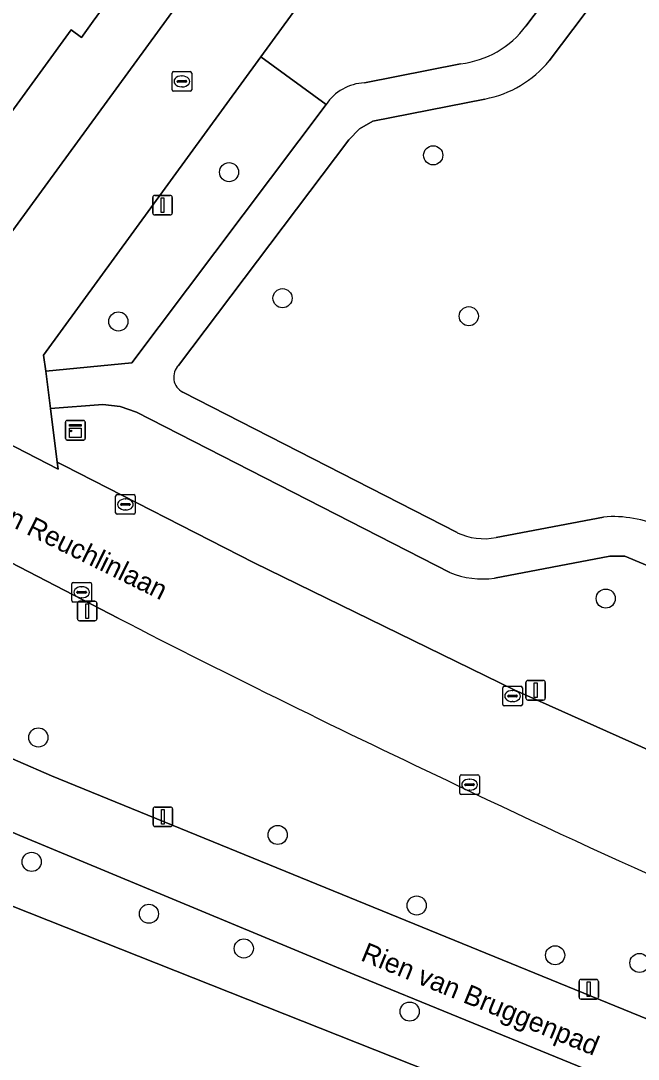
# Model space of a CAD drawing. Extents: x 157320 to 158835, y 386650 to 388491.
# Drawn here: x 158132.8 to 158164.4, y 387340.9 to 387394 of the extents above; entities that cross this region are included whole.
import ezdxf

# ---------------------------------------------------------------- set-up
doc = ezdxf.new("R2010")
doc.units = 0
for name, color, linetype in [('IMGEO_Berm_groen', 7, 'Continuous'), ('IMGEO_Boom', 7, 'Continuous'), ('IMGEO_Erf', 7, 'Continuous'), ('IMGEO_Fietspad_gesloten', 7, 'Continuous'), ('IMGEO_Groenvoorziening', 7, 'Continuous'), ('IMGEO_Kast', 7, 'Continuous'), ('IMGEO_Kolk', 7, 'Continuous'), ('IMGEO_Lichtmast', 7, 'Continuous'), ('IMGEO_Openbare_ruimte_label', 7, 'Continuous'), ('IMGEO_Pand', 7, 'Continuous'), ('IMGEO_Rijbaan_lokaal_gesloten', 7, 'Continuous'), ('IMGEO_Rijbaan_lokaal_open', 7, 'Continuous'), ('IMGEO_Voetpad_halfverhard', 7, 'Continuous')]:
    doc.layers.add(name, color=color, linetype=linetype)

msp = doc.modelspace()

# ---------------------------------------------------------------- linework, layer by layer
at = {"layer": 'IMGEO_Berm_groen'}
for points in [[(158075.144, 387386.54), (158119.198, 387362.166), (158123.042, 387360.263), (158125.75, 387359.161), (158134.371, 387355.421), (158178.012, 387337.588), (158179.732, 387341.242)], [(158056.488, 387380.738), (158058.078, 387382.099), (158062.384, 387385.787), (158070.149, 387381.518), (158123.02, 387352.451), (158153.68, 387340.292), (158154.831, 387336.882)], [(158137.775, 387363.473), (158095.958, 387385.157)], [(158175.392, 387331.961), (158176.498, 387334.345), (158149.829, 387345.265), (158132.741, 387352.366), (158124.471, 387355.87)]]:
    msp.add_lwpolyline(points, dxfattribs=at)
for centre, radius, start, end in [((158400.143, 387873.957), 573.961, 242.798733, 244.728603), ((158331.565, 387722.313), 407.562, 244.34565, 248.08065)]:
    msp.add_arc(centre, radius, start, end, dxfattribs=at)
at = {"layer": 'IMGEO_Boom'}
for centre in [(158153.876, 387387.137), (158143.44, 387386.275), (158146.175, 387379.83), (158137.782, 387378.643), (158155.695, 387378.91), (158162.696, 387364.475), (158133.692, 387357.376), (158145.926, 387352.392), (158133.35, 387351.015), (158153.031, 387348.784), (158139.345, 387348.362), (158144.193, 387346.589), (158160.108, 387346.24), (158164.42, 387345.847), (158152.674, 387343.362)]:
    msp.add_circle(centre, 0.489, dxfattribs=at)
at = {"layer": 'IMGEO_Erf'}
for points in [[(158129.617, 387379.505), (158165.56, 387428.797), (158168.092, 387432.277)], [(158138.542, 387396.813), (158136.492, 387393.986), (158135.897, 387393.166), (158135.371, 387393.548), (158132.341, 387389.371), (158131.815, 387389.752), (158130.629, 387388.117), (158131.689, 387387.348), (158131.116, 387386.561), (158130.676, 387385.957), (158130.354, 387384.249), (158128.88, 387383.621), (158128.88, 387383.486), (158127.81, 387382.03), (158126.394, 387383.06), (158124.688, 387383.341), (158123.894, 387384.877), (158122.486, 387385.901), (158122.868, 387386.427), (158118.263, 387389.775), (158117.881, 387389.25), (158114.14, 387391.97), (158110.349, 387394.726)], [(158154.831, 387336.882), (158153.68, 387340.292), (158123.02, 387352.451), (158070.149, 387381.518)]]:
    msp.add_lwpolyline(points, dxfattribs=at)
at = {"layer": 'IMGEO_Fietspad_gesloten'}
msp.add_lwpolyline([(158124.471, 387355.87), (158132.741, 387352.366), (158149.829, 387345.265), (158176.498, 387334.345), (158178.354, 387333.585), (158195.029, 387326.837), (158224.046, 387315.044), (158225.213, 387314.57), (158232.134, 387311.757), (158271.569, 387296.126), (158272.304, 387295.835), (158288.418, 387289.45), (158289.751, 387292.854), (158274.047, 387299.005), (158272.994, 387299.418), (158233.586, 387314.953), (158196.427, 387330.121), (158179.894, 387336.819), (158178.012, 387337.588), (158134.371, 387355.421), (158125.75, 387359.161)], dxfattribs=at)
at = {"layer": 'IMGEO_Groenvoorziening'}
for points in [[(158158.618, 387393.745), (158164.649, 387401.716), (158165.36, 387403.115), (158166.475, 387407.255), (158159.666, 387412.214), (158145.064, 387392.165), (158148.399, 387389.727)], [(158193.879, 387386.271), (158183.753, 387398.901), (158166.807, 387401.446), (158166.587, 387400.97), (158159.811, 387391.972)], [(158150.367, 387390.841), (158155.278, 387391.816)], [(158156.52, 387390.015), (158150.791, 387388.875), (158150.114, 387388.484), (158149.561, 387387.932), (158140.865, 387376.399)], [(158141.077, 387375.03), (158155.101, 387367.845)], [(158154.724, 387365.809), (158138.702, 387374.002), (158137.869, 387374.302), (158136.99, 387374.402), (158134.307, 387374.194), (158134.652, 387371.449), (158134.991, 387371.274), (158144.731, 387366.302), (158158.018, 387359.802), (158177.05, 387351.287)], [(158157.091, 387367.597), (158162.582, 387368.644)], [(158175.453, 387361.578), (158171.344, 387363.383), (158170.944, 387362.487), (158168.175, 387363.684), (158168.568, 387364.602), (158163.675, 387366.646), (158162.902, 387366.647), (158157.005, 387365.526)]]:
    msp.add_lwpolyline(points, dxfattribs=at)
msp.add_lwpolyline([(158134.067, 387376.1), (158138.464, 387376.525), (158148.399, 387389.727), (158145.064, 387392.165), (158133.964, 387376.923)], close=True, dxfattribs=at)
for centre, radius, start, end in [((158154.737, 387396.609), 4.823, 276.4412, 323.5755), ((158155.461, 387395.542), 5.628, 280.8508, 320.625), ((158150.473, 387388.359), 2.484, 92.4357, 146.5889), ((158141.461, 387375.79), 0.852, 134.3745, 243.231), ((158163.076, 387362.718), 5.947, 64.9918, 94.7642), ((158156.469, 387370.715), 3.18, 244.5145, 281.278), ((158156.37, 387369.745), 4.266, 247.2998, 278.5553)]:
    msp.add_arc(centre, radius, start, end, dxfattribs=at)
at = {"layer": 'IMGEO_Kast'}
for p, q in [((158135.084, 387372.654), (158135.084, 387373.495)), ((158135.084, 387373.495), (158135.084, 387372.654)), ((158135.159, 387373.579), (158136, 387373.579)), ((158136, 387373.579), (158135.159, 387373.579)), ((158136.084, 387373.504), (158136.084, 387372.663)), ((158136.084, 387372.663), (158136.084, 387373.504)), ((158136.009, 387372.579), (158135.168, 387372.579)), ((158135.168, 387372.579), (158136.009, 387372.579))]:
    msp.add_line(p, q, dxfattribs=at)
for points in [[(158135.279, 387373.369), (158135.879, 387373.369), (158135.879, 387373.284), (158135.279, 387373.284), (158135.279, 387373.369)], [(158135.279, 387373.194), (158135.879, 387373.194), (158135.879, 387372.705), (158135.279, 387372.705), (158135.279, 387373.194)]]:
    msp.add_lwpolyline(points, dxfattribs=at)
msp.add_circle((158135.363, 387373.043), 0.0377, dxfattribs=at)
for centre, start, end in [((158135.162, 387373.501), 92.4484, 184.2845), ((158135.162, 387373.501), 92.4484, 184.2845), ((158136.006, 387373.501), 2.4484, 94.2845), ((158136.006, 387373.501), 2.4484, 94.2845), ((158135.162, 387372.657), 182.4484, 274.2845), ((158135.162, 387372.657), 182.4484, 274.2845), ((158136.006, 387372.657), 272.4484, 4.2845), ((158136.006, 387372.657), 272.4484, 4.2845)]:
    msp.add_arc(centre, 0.0779, start, end, dxfattribs=at)
at = {"layer": 'IMGEO_Kolk'}
for p, q in [((158140.529, 387390.489), (158140.529, 387391.341)), ((158140.604, 387391.415), (158141.456, 387391.415)), ((158141.017, 387391.195), (158141.042, 387391.195)), ((158141.53, 387391.341), (158141.53, 387390.489)), ((158140.788, 387390.909), (158140.788, 387390.921)), ((158141.226, 387390.872), (158140.828, 387390.872)), ((158140.831, 387390.958), (158141.229, 387390.958)), ((158141.04, 387390.635), (158141.015, 387390.635)), ((158141.272, 387390.921), (158141.272, 387390.909)), ((158141.456, 387390.415), (158140.604, 387390.415)), ((158137.644, 387368.862), (158137.644, 387369.714)), ((158137.719, 387369.788), (158138.571, 387369.788)), ((158138.132, 387369.568), (158138.157, 387369.568)), ((158138.645, 387369.714), (158138.645, 387368.862)), ((158137.903, 387369.282), (158137.903, 387369.294)), ((158138.341, 387369.245), (158137.943, 387369.245)), ((158137.946, 387369.331), (158138.344, 387369.331)), ((158138.155, 387369.008), (158138.13, 387369.008)), ((158138.387, 387369.294), (158138.387, 387369.282)), ((158138.571, 387368.788), (158137.719, 387368.788)), ((158135.405, 387364.373), (158135.405, 387365.225)), ((158135.48, 387365.299), (158136.332, 387365.299)), ((158136.406, 387365.225), (158136.406, 387364.373)), ((158135.664, 387364.793), (158135.664, 387364.805)), ((158136.102, 387364.756), (158135.704, 387364.756)), ((158135.707, 387364.842), (158136.105, 387364.842)), ((158135.893, 387365.079), (158135.918, 387365.079)), ((158136.148, 387364.805), (158136.148, 387364.793)), ((158136.332, 387364.299), (158135.48, 387364.299)), ((158135.916, 387364.519), (158135.891, 387364.519)), ((158157.433, 387359.065), (158157.433, 387359.917)), ((158157.508, 387359.991), (158158.36, 387359.991)), ((158158.434, 387359.917), (158158.434, 387359.065)), ((158157.692, 387359.485), (158157.692, 387359.497)), ((158158.13, 387359.448), (158157.732, 387359.448)), ((158157.735, 387359.534), (158158.133, 387359.534)), ((158157.921, 387359.771), (158157.946, 387359.771)), ((158158.176, 387359.497), (158158.176, 387359.485)), ((158158.36, 387358.991), (158157.508, 387358.991)), ((158157.944, 387359.211), (158157.919, 387359.211)), ((158155.234, 387354.535), (158155.234, 387355.387)), ((158155.309, 387355.461), (158156.161, 387355.461)), ((158155.536, 387355.004), (158155.934, 387355.004)), ((158155.722, 387355.241), (158155.747, 387355.241)), ((158156.235, 387355.387), (158156.235, 387354.535)), ((158155.493, 387354.955), (158155.493, 387354.967)), ((158155.931, 387354.918), (158155.533, 387354.918)), ((158155.745, 387354.681), (158155.72, 387354.681)), ((158155.977, 387354.967), (158155.977, 387354.955)), ((158156.161, 387354.461), (158155.309, 387354.461))]:
    msp.add_line(p, q, dxfattribs=at)
for points in [[(158140.529, 387390.489), (158140.529, 387391.341)], [(158140.604, 387391.415), (158141.456, 387391.415)], [(158141.53, 387391.341), (158141.53, 387390.489)], [(158141.456, 387390.415), (158140.604, 387390.415)], [(158137.644, 387368.862), (158137.644, 387369.714)], [(158137.719, 387369.788), (158138.571, 387369.788)], [(158138.645, 387369.714), (158138.645, 387368.862)], [(158138.571, 387368.788), (158137.719, 387368.788)], [(158135.405, 387364.373), (158135.405, 387365.225)], [(158135.48, 387365.299), (158136.332, 387365.299)], [(158136.406, 387365.225), (158136.406, 387364.373)], [(158136.332, 387364.299), (158135.48, 387364.299)], [(158157.433, 387359.065), (158157.433, 387359.917)], [(158157.508, 387359.991), (158158.36, 387359.991)], [(158158.434, 387359.917), (158158.434, 387359.065)], [(158158.36, 387358.991), (158157.508, 387358.991)], [(158155.234, 387354.535), (158155.234, 387355.387)], [(158155.309, 387355.461), (158156.161, 387355.461)], [(158156.235, 387355.387), (158156.235, 387354.535)], [(158156.161, 387354.461), (158155.309, 387354.461)]]:
    msp.add_lwpolyline(points, dxfattribs=at)
for centre, radius, start, end in [((158140.606, 387391.339), 0.0765, 91.552, 178.448), ((158140.606, 387391.339), 0.0765, 91.552, 178.448), ((158141.454, 387391.339), 0.0765, 1.552, 88.448), ((158141.454, 387391.339), 0.0765, 1.552, 88.448), ((158140.828, 387390.918), 0.0403, 85.8775, 175.7526), ((158140.825, 387390.908), 0.0366, 178.938, 274.7102), ((158141.229, 387390.915), 0.043, 264.8664, 352.4533), ((158141.233, 387390.92), 0.0386, 1.7309, 96.639), ((158140.606, 387390.491), 0.0765, 181.552, 268.448), ((158140.606, 387390.491), 0.0765, 181.552, 268.448), ((158141.454, 387390.491), 0.0765, 271.552, 358.448), ((158141.454, 387390.491), 0.0765, 271.552, 358.448), ((158137.721, 387369.712), 0.0765, 91.552, 178.448), ((158137.721, 387369.712), 0.0765, 91.552, 178.448), ((158138.569, 387369.712), 0.0765, 1.552, 88.448), ((158138.569, 387369.712), 0.0765, 1.552, 88.448), ((158137.721, 387368.864), 0.0765, 181.552, 268.448), ((158137.721, 387368.864), 0.0765, 181.552, 268.448), ((158137.943, 387369.291), 0.0403, 85.8775, 175.7526), ((158137.94, 387369.281), 0.0366, 178.938, 274.7102), ((158138.344, 387369.288), 0.043, 264.8664, 352.4533), ((158138.348, 387369.293), 0.0386, 1.7309, 96.639), ((158138.569, 387368.864), 0.0765, 271.552, 358.448), ((158138.569, 387368.864), 0.0765, 271.552, 358.448), ((158135.482, 387365.223), 0.0765, 91.552, 178.448), ((158135.482, 387365.223), 0.0765, 91.552, 178.448), ((158136.33, 387365.223), 0.0765, 1.552, 88.448), ((158136.33, 387365.223), 0.0765, 1.552, 88.448), ((158135.704, 387364.802), 0.0403, 85.8775, 175.7526), ((158135.701, 387364.792), 0.0366, 178.938, 274.7102), ((158136.105, 387364.799), 0.043, 264.8664, 352.4533), ((158136.109, 387364.804), 0.0386, 1.7309, 96.639), ((158135.482, 387364.375), 0.0765, 181.552, 268.448), ((158135.482, 387364.375), 0.0765, 181.552, 268.448), ((158136.33, 387364.375), 0.0765, 271.552, 358.448), ((158136.33, 387364.375), 0.0765, 271.552, 358.448), ((158157.51, 387359.915), 0.0765, 91.552, 178.448), ((158157.51, 387359.915), 0.0765, 91.552, 178.448), ((158158.358, 387359.915), 0.0765, 1.552, 88.448), ((158158.358, 387359.915), 0.0765, 1.552, 88.448), ((158157.732, 387359.494), 0.0403, 85.8775, 175.7526), ((158157.729, 387359.484), 0.0366, 178.938, 274.7102), ((158158.133, 387359.491), 0.043, 264.8664, 352.4533), ((158158.137, 387359.496), 0.0386, 1.7309, 96.639), ((158157.51, 387359.067), 0.0765, 181.552, 268.448), ((158157.51, 387359.067), 0.0765, 181.552, 268.448), ((158158.358, 387359.067), 0.0765, 271.552, 358.448), ((158158.358, 387359.067), 0.0765, 271.552, 358.448), ((158155.311, 387355.385), 0.0765, 91.552, 178.448), ((158155.311, 387355.385), 0.0765, 91.552, 178.448), ((158155.533, 387354.964), 0.0403, 85.8775, 175.7526), ((158155.938, 387354.966), 0.0386, 1.7309, 96.639), ((158156.159, 387355.385), 0.0765, 1.552, 88.448), ((158156.159, 387355.385), 0.0765, 1.552, 88.448), ((158155.311, 387354.537), 0.0765, 181.552, 268.448), ((158155.311, 387354.537), 0.0765, 181.552, 268.448), ((158155.53, 387354.954), 0.0366, 178.938, 274.7102), ((158155.934, 387354.961), 0.043, 264.8664, 352.4533), ((158156.159, 387354.537), 0.0765, 271.552, 358.448), ((158156.159, 387354.537), 0.0765, 271.552, 358.448)]:
    msp.add_arc(centre, radius, start, end, dxfattribs=at)
for centre, major_axis, ratio, start_param, end_param in [((158141.016, 387390.915), (-0.387, 0.002), 0.722429, 4.712389, 7.853982), ((158141.041, 387390.915), (-0.39, 0.002), 0.717154, 1.570796, 4.712389), ((158138.131, 387369.288), (-0.387, 0.002), 0.722429, 4.712389, 7.853982), ((158138.156, 387369.288), (-0.39, 0.002), 0.717154, 1.570796, 4.712389), ((158135.892, 387364.799), (-0.387, 0.002), 0.722429, 4.712389, 7.853982), ((158135.917, 387364.799), (-0.39, 0.002), 0.717154, 1.570796, 4.712389), ((158157.92, 387359.491), (-0.387, 0.002), 0.722429, 4.712389, 7.853982), ((158157.945, 387359.491), (-0.39, 0.002), 0.717154, 1.570796, 4.712389), ((158155.721, 387354.961), (-0.387, 0.002), 0.722429, 4.712389, 7.853982), ((158155.746, 387354.961), (-0.39, 0.002), 0.717154, 1.570796, 4.712389)]:
    msp.add_ellipse(centre, major_axis=major_axis, ratio=ratio, start_param=start_param, end_param=end_param, dxfattribs=at)
at = {"layer": 'IMGEO_Lichtmast'}
for p, q in [((158139.543, 387384.186), (158139.543, 387384.986)), ((158139.543, 387384.986), (158139.543, 387384.186)), ((158139.643, 387385.086), (158140.433, 387385.086)), ((158140.433, 387385.086), (158139.643, 387385.086)), ((158140.533, 387384.986), (158140.533, 387384.186)), ((158140.533, 387384.186), (158140.533, 387384.986)), ((158140.433, 387384.086), (158139.643, 387384.086)), ((158139.643, 387384.086), (158140.433, 387384.086)), ((158135.692, 387363.439), (158135.692, 387364.239)), ((158135.692, 387364.239), (158135.692, 387363.439)), ((158135.792, 387364.339), (158136.582, 387364.339)), ((158136.582, 387364.339), (158135.792, 387364.339)), ((158136.682, 387364.239), (158136.682, 387363.439)), ((158136.682, 387363.439), (158136.682, 387364.239)), ((158136.582, 387363.339), (158135.792, 387363.339)), ((158135.792, 387363.339), (158136.582, 387363.339)), ((158158.616, 387359.389), (158158.616, 387360.189)), ((158158.616, 387360.189), (158158.616, 387359.389)), ((158158.716, 387360.289), (158159.506, 387360.289)), ((158159.506, 387360.289), (158158.716, 387360.289)), ((158159.606, 387360.189), (158159.606, 387359.389)), ((158159.606, 387359.389), (158159.606, 387360.189)), ((158159.506, 387359.289), (158158.716, 387359.289)), ((158158.716, 387359.289), (158159.506, 387359.289)), ((158139.56, 387352.92), (158139.56, 387353.72)), ((158139.56, 387353.72), (158139.56, 387352.92)), ((158139.66, 387353.82), (158140.45, 387353.82)), ((158140.45, 387353.82), (158139.66, 387353.82)), ((158140.55, 387353.72), (158140.55, 387352.92)), ((158140.55, 387352.92), (158140.55, 387353.72)), ((158140.45, 387352.82), (158139.66, 387352.82)), ((158139.66, 387352.82), (158140.45, 387352.82)), ((158161.432, 387345.002), (158162.222, 387345.002)), ((158162.222, 387345.002), (158161.432, 387345.002)), ((158161.332, 387344.102), (158161.332, 387344.902)), ((158161.332, 387344.902), (158161.332, 387344.102)), ((158162.322, 387344.902), (158162.322, 387344.102)), ((158162.322, 387344.102), (158162.322, 387344.902)), ((158162.222, 387344.002), (158161.432, 387344.002)), ((158161.432, 387344.002), (158162.222, 387344.002))]:
    msp.add_line(p, q, dxfattribs=at)
for points in [[(158139.963, 387384.961), (158140.113, 387384.961), (158140.113, 387384.211), (158139.963, 387384.211), (158139.963, 387384.961)], [(158136.112, 387364.214), (158136.262, 387364.214), (158136.262, 387363.464), (158136.112, 387363.464), (158136.112, 387364.214)], [(158159.036, 387360.164), (158159.186, 387360.164), (158159.186, 387359.414), (158159.036, 387359.414), (158159.036, 387360.164)], [(158139.98, 387353.695), (158140.13, 387353.695), (158140.13, 387352.945), (158139.98, 387352.945), (158139.98, 387353.695)], [(158161.752, 387344.877), (158161.902, 387344.877), (158161.902, 387344.127), (158161.752, 387344.127), (158161.752, 387344.877)]]:
    msp.add_lwpolyline(points, dxfattribs=at)
for centre, start, end in [((158139.643, 387384.986), 90, 180), ((158139.643, 387384.986), 90, 180), ((158140.433, 387384.986), 0, 90), ((158140.433, 387384.986), 360, 90), ((158139.643, 387384.186), 180, 270), ((158139.643, 387384.186), 180, 270), ((158140.433, 387384.186), 270, 0), ((158140.433, 387384.186), 270, 0), ((158135.792, 387364.239), 90, 180), ((158135.792, 387364.239), 90, 180), ((158136.582, 387364.239), 0, 90), ((158136.582, 387364.239), 360, 90), ((158135.792, 387363.439), 180, 270), ((158135.792, 387363.439), 180, 270), ((158136.582, 387363.439), 270, 0), ((158136.582, 387363.439), 270, 0), ((158158.716, 387360.189), 90, 180), ((158158.716, 387360.189), 90, 180), ((158159.506, 387360.189), 0, 90), ((158159.506, 387360.189), 360, 90), ((158158.716, 387359.389), 180, 270), ((158158.716, 387359.389), 180, 270), ((158159.506, 387359.389), 270, 0), ((158159.506, 387359.389), 270, 0), ((158139.66, 387353.72), 90, 180), ((158139.66, 387353.72), 90, 180), ((158140.45, 387353.72), 0, 90), ((158140.45, 387353.72), 360, 90), ((158139.66, 387352.92), 180, 270), ((158139.66, 387352.92), 180, 270), ((158140.45, 387352.92), 270, 0), ((158140.45, 387352.92), 270, 0), ((158161.432, 387344.902), 90, 180), ((158161.432, 387344.902), 90, 180), ((158162.222, 387344.902), 0, 90), ((158162.222, 387344.902), 360, 90), ((158161.432, 387344.102), 180, 270), ((158161.432, 387344.102), 180, 270), ((158162.222, 387344.102), 270, 0), ((158162.222, 387344.102), 270, 0)]:
    msp.add_arc(centre, 0.1, start, end, dxfattribs=at)
at = {"layer": 'IMGEO_Pand'}
msp.add_lwpolyline([(158110.349, 387394.726), (158114.14, 387391.97), (158117.881, 387389.25), (158118.263, 387389.775), (158122.868, 387386.427), (158122.486, 387385.901), (158123.894, 387384.877), (158124.688, 387383.341), (158126.394, 387383.06), (158127.81, 387382.03), (158128.88, 387383.486), (158128.88, 387383.621), (158130.354, 387384.249), (158130.676, 387385.957), (158131.116, 387386.561), (158131.689, 387387.348), (158130.629, 387388.117), (158131.815, 387389.752), (158132.341, 387389.371), (158135.371, 387393.548), (158135.897, 387393.166), (158136.492, 387393.986), (158138.542, 387396.813)], dxfattribs=at)
at = {"layer": 'IMGEO_Rijbaan_lokaal_gesloten'}
for points in [[(158095.958, 387385.157), (158137.775, 387363.473)], [(158220.958, 387334.445), (158189.578, 387346.158), (158177.054, 387351.276), (158177.05, 387351.287), (158158.018, 387359.802), (158144.731, 387366.302), (158134.991, 387371.274), (158134.652, 387371.449), (158134.698, 387371.09), (158122.205, 387377.537), (158122.651, 387377.655), (158121.578, 387378.085), (158112.827, 387382.745)]]:
    msp.add_lwpolyline(points, dxfattribs=at)
for centre, radius, start, end in [((158400.143, 387873.957), 573.961, 242.798733, 244.728603), ((158331.565, 387722.313), 407.562, 244.34565, 248.08065)]:
    msp.add_arc(centre, radius, start, end, dxfattribs=at)
at = {"layer": 'IMGEO_Rijbaan_lokaal_open'}
for points in [[(158168.092, 387432.277), (158165.56, 387428.797), (158129.617, 387379.505)], [(158122.651, 387377.655), (158122.205, 387377.537), (158134.698, 387371.09), (158134.652, 387371.449), (158134.307, 387374.194), (158134.067, 387376.1), (158133.964, 387376.923), (158145.064, 387392.165), (158159.666, 387412.214)]]:
    msp.add_lwpolyline(points, dxfattribs=at)
at = {"layer": 'IMGEO_Voetpad_halfverhard'}
for points in [[(158168.772, 387415.789), (158167.416, 387410.765), (158166.641, 387407.872), (158166.475, 387407.255), (158165.36, 387403.115), (158164.649, 387401.716), (158158.618, 387393.745)], [(158159.811, 387391.972), (158166.587, 387400.97), (158166.807, 387401.446), (158167.242, 387402.386), (158169.946, 387412.409)], [(158155.278, 387391.816), (158150.367, 387390.841)], [(158148.399, 387389.727), (158138.464, 387376.525), (158134.067, 387376.1), (158134.307, 387374.194), (158136.99, 387374.402), (158137.869, 387374.302), (158138.702, 387374.002), (158154.724, 387365.809)], [(158140.865, 387376.399), (158149.561, 387387.932), (158150.114, 387388.484), (158150.791, 387388.875), (158156.52, 387390.015)], [(158155.101, 387367.845), (158141.077, 387375.03)], [(158162.582, 387368.644), (158157.091, 387367.597)], [(158157.005, 387365.526), (158162.902, 387366.647), (158163.675, 387366.646), (158168.568, 387364.602), (158171.344, 387363.383), (158175.453, 387361.578)]]:
    msp.add_lwpolyline(points, dxfattribs=at)
for centre, radius, start, end in [((158154.737, 387396.609), 4.823, 276.4412, 323.5755), ((158155.461, 387395.542), 5.628, 280.8508, 320.625), ((158150.473, 387388.359), 2.484, 92.4357, 146.5889), ((158141.461, 387375.79), 0.852, 134.3745, 243.231), ((158163.076, 387362.718), 5.947, 64.9918, 94.7642), ((158156.469, 387370.715), 3.18, 244.5145, 281.278), ((158156.37, 387369.745), 4.266, 247.2998, 278.5553)]:
    msp.add_arc(centre, radius, start, end, dxfattribs=at)

# ---------------------------------------------------------------- texts
at = {"layer": 'IMGEO_Openbare_ruimte_label'}
for s, rotation, p in [('Maarten Reuchlinlaan', 333.7681, (158128.293, 387370.129)), ('Rien van Bruggenpad', 337.7196, (158150.118, 387345.997))]:
    msp.add_text(s, height=1, rotation=rotation, dxfattribs=at).set_placement(p)

doc.saveas('drawing.dxf')
